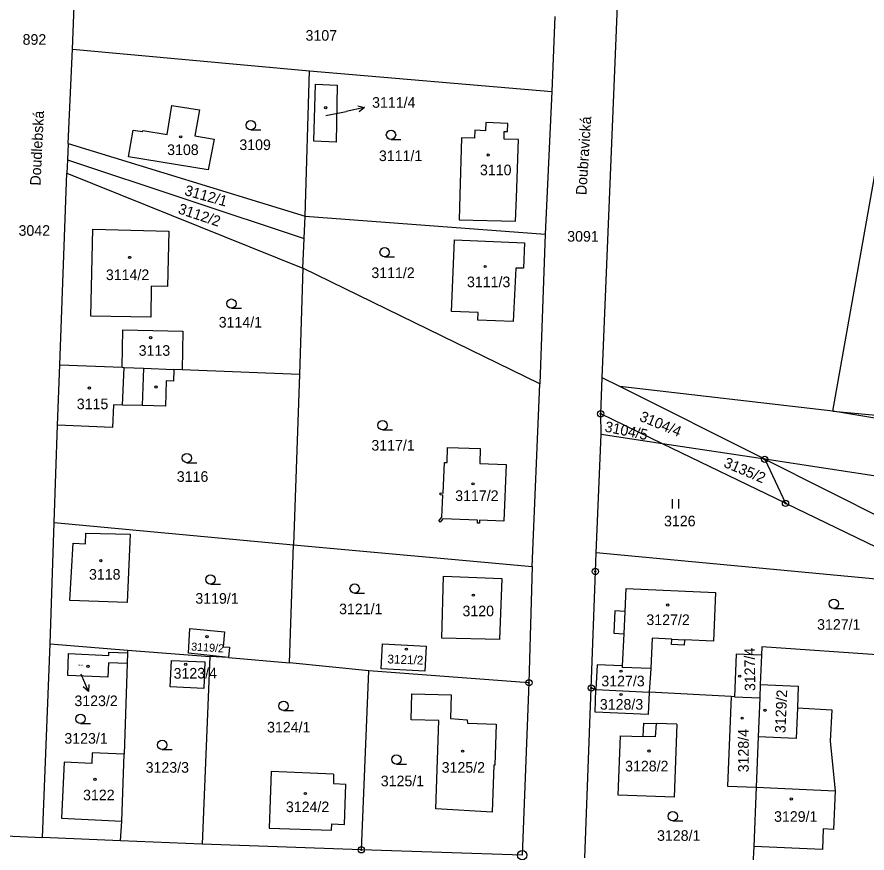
# Model space of a CAD drawing. Extents: x -755819 to -753140, y -1169796 to -1166000.
# Drawn here: x -754001.6 to -753865.3, y -1169236.7 to -1169102.6 of the extents above; entities that cross this region are included whole.
import ezdxf

# ---------------------------------------------------------------- set-up
doc = ezdxf.new("R2010")
doc.units = 0
for name, color, linetype in [('Vrstva 1', 7, 'Continuous'), ('Vrstva 15', 7, 'Continuous'), ('Vrstva 16', 7, 'Continuous'), ('Vrstva 17', 7, 'Continuous'), ('Vrstva 18', 7, 'Continuous'), ('Vrstva 19', 7, 'Continuous'), ('Vrstva 24', 7, 'Continuous'), ('Vrstva 25', 7, 'Continuous'), ('Vrstva 4', 7, 'Continuous'), ('Vrstva 6', 7, 'Continuous')]:
    doc.layers.add(name, color=color, linetype=linetype)

msp = doc.modelspace()

# ---------------------------------------------------------------- linework, layer by layer
at = {"layer": 'Vrstva 1'}
for p, q in [((-753907.74, -1169160.5), (-753904.09, -1169071.11)), ((-753992.71, -1169107.79), (-753992.25, -1169095.87)), ((-753915.34, -1169102.54), (-753915.85, -1169114.59)), ((-753993.44, -1169122.9), (-753992.71, -1169107.79)), ((-753992.71, -1169107.79), (-753954.71, -1169111.25)), ((-753955.4, -1169134.56), (-753954.71, -1169111.25)), ((-753954.71, -1169111.25), (-753915.85, -1169114.59)), ((-753954.03, -1169122.54), (-753953.77, -1169113.41)), ((-753953.77, -1169113.41), (-753950.29, -1169113.55)), ((-753950.29, -1169113.55), (-753950.45, -1169122.69)), ((-753915.85, -1169114.59), (-753916.93, -1169137.45)), ((-753977.55, -1169121.46), (-753976.79, -1169116.81)), ((-753976.79, -1169116.81), (-753972.34, -1169117.49)), ((-753972.34, -1169117.49), (-753973.1, -1169121.66)), ((-753926.44, -1169119.57), (-753926.48, -1169120.86)), ((-753922.91, -1169119.7), (-753926.44, -1169119.57)), ((-753922.96, -1169120.99), (-753922.91, -1169119.7)), ((-753983.74, -1169125.04), (-753983.01, -1169120.77)), ((-753983.01, -1169120.77), (-753981.5, -1169121.01)), ((-753981.5, -1169121.01), (-753981.47, -1169120.82)), ((-753981.47, -1169120.82), (-753977.55, -1169121.46)), ((-753928.2, -1169120.8), (-753928.24, -1169122.05)), ((-753926.48, -1169120.86), (-753928.2, -1169120.8)), ((-753923.51, -1169122.21), (-753923.46, -1169120.97)), ((-753923.46, -1169120.97), (-753922.96, -1169120.99)), ((-753993.44, -1169122.9), (-753993.54, -1169125.54)), ((-753993.44, -1169122.9), (-753955.4, -1169134.56)), ((-753973.1, -1169121.66), (-753970.02, -1169122.22)), ((-753970.02, -1169122.22), (-753970.99, -1169127.12)), ((-753950.45, -1169122.69), (-753954.03, -1169122.54)), ((-753930.32, -1169121.98), (-753930.59, -1169131.17)), ((-753928.24, -1169122.05), (-753930.32, -1169121.98)), ((-753921.19, -1169122.29), (-753923.51, -1169122.21)), ((-753921.53, -1169131.6), (-753921.19, -1169122.29)), ((-753993.54, -1169125.54), (-753993.63, -1169127.68)), ((-753993.54, -1169125.54), (-753955.56, -1169138.14)), ((-753970.99, -1169127.12), (-753983.74, -1169125.04)), ((-753994.75, -1169158.38), (-753993.63, -1169127.68)), ((-753993.63, -1169127.68), (-753955.78, -1169142.92)), ((-753930.59, -1169131.17), (-753930.71, -1169135.13)), ((-753921.67, -1169135.39), (-753921.53, -1169131.6)), ((-753955.56, -1169138.14), (-753955.4, -1169134.56)), ((-753955.4, -1169134.56), (-753916.93, -1169137.45)), ((-753930.71, -1169135.13), (-753921.67, -1169135.39)), ((-753989.78, -1169150.62), (-753989.45, -1169136.67)), ((-753989.45, -1169136.67), (-753977.28, -1169136.95)), ((-753977.28, -1169136.95), (-753977.49, -1169145.86)), ((-753916.93, -1169137.45), (-753917.77, -1169161.45)), ((-753955.78, -1169142.92), (-753955.56, -1169138.14)), ((-753931.96, -1169149.87), (-753931.43, -1169138.38)), ((-753931.43, -1169138.38), (-753920.2, -1169138.86)), ((-753920.2, -1169138.86), (-753920.37, -1169142.9)), ((-753955.78, -1169142.92), (-753956.34, -1169159.97)), ((-753917.77, -1169161.45), (-753955.78, -1169142.92)), ((-753921.64, -1169142.92), (-753922.02, -1169151.46)), ((-753920.37, -1169142.9), (-753921.64, -1169142.92)), ((-753980.09, -1169145.8), (-753980.17, -1169150.78)), ((-753977.49, -1169145.86), (-753980.09, -1169145.8)), ((-753927.68, -1169150.03), (-753931.96, -1169149.87)), ((-753927.72, -1169151.26), (-753927.68, -1169150.03)), ((-753980.17, -1169150.78), (-753989.78, -1169150.62)), ((-753922.02, -1169151.46), (-753927.72, -1169151.26)), ((-753984.77, -1169158.8), (-753984.67, -1169152.78)), ((-753984.67, -1169152.78), (-753975.04, -1169152.98)), ((-753975.04, -1169152.98), (-753975.15, -1169159.22)), ((-753995.13, -1169168.08), (-753994.75, -1169158.38)), ((-753994.75, -1169158.38), (-753984.77, -1169158.8)), ((-753984.77, -1169158.8), (-753984.45, -1169158.81)), ((-753984.45, -1169158.81), (-753981.37, -1169158.91)), ((-753981.37, -1169158.91), (-753976.47, -1169159.17)), ((-753976.47, -1169159.17), (-753976.53, -1169161.03)), ((-753975.15, -1169159.22), (-753976.47, -1169159.17)), ((-753956.34, -1169159.97), (-753975.15, -1169159.22)), ((-753977.69, -1169160.99), (-753977.84, -1169165.02)), ((-753976.53, -1169161.03), (-753977.69, -1169160.99)), ((-753956.34, -1169159.97), (-753957.27, -1169187.24)), ((-753907.99, -1169166.26), (-753907.74, -1169160.5)), ((-753919, -1169190.73), (-753917.77, -1169161.45)), ((-753986.18, -1169164.8), (-753986.3, -1169168.45)), ((-753984.69, -1169164.86), (-753986.18, -1169164.8)), ((-753981.57, -1169164.91), (-753984.69, -1169164.86)), ((-753977.84, -1169165.02), (-753981.57, -1169164.91)), ((-753907.9, -1169169.55), (-753907.99, -1169166.26)), ((-753995.69, -1169183.69), (-753995.13, -1169168.08)), ((-753986.3, -1169168.45), (-753995.13, -1169168.08)), ((-753908.74, -1169188.54), (-753907.9, -1169169.55)), ((-753898.1, -1169171.05), (-753907.9, -1169169.55)), ((-753932.65, -1169174.05), (-753932.56, -1169171.63)), ((-753932.56, -1169171.63), (-753927.36, -1169171.82)), ((-753927.36, -1169171.82), (-753927.4, -1169174.24)), ((-753878.36, -1169180.6), (-753898.1, -1169171.05)), ((-753881.69, -1169173.55), (-753898.1, -1169171.05)), ((-753933.29, -1169178.97), (-753933.06, -1169174.04)), ((-753933.06, -1169174.04), (-753932.65, -1169174.05)), ((-753927.4, -1169174.24), (-753923.18, -1169174.39)), ((-753923.18, -1169174.39), (-753923.54, -1169183.46)), ((-753881.69, -1169173.55), (-753878.36, -1169180.6)), ((-753881.69, -1169173.55), (-753843.91, -1169192.49)), ((-753933.75, -1169179.25), (-753933.73, -1169178.94)), ((-753933.3, -1169179.28), (-753933.75, -1169179.25)), ((-753933.73, -1169178.94), (-753933.29, -1169178.97)), ((-753933.46, -1169182.83), (-753933.3, -1169179.28)), ((-753878.36, -1169180.6), (-753850.67, -1169194)), ((-753933.98, -1169183.43), (-753933.46, -1169182.83)), ((-753996.32, -1169203.16), (-753995.69, -1169183.69)), ((-753995.69, -1169183.69), (-753957.27, -1169187.24)), ((-753933.75, -1169183.63), (-753933.98, -1169183.43)), ((-753933.3, -1169183.11), (-753933.75, -1169183.63)), ((-753927.74, -1169183.31), (-753933.3, -1169183.11)), ((-753927.76, -1169183.76), (-753927.74, -1169183.31)), ((-753927.45, -1169183.77), (-753927.76, -1169183.76)), ((-753927.43, -1169183.32), (-753927.45, -1169183.77)), ((-753923.54, -1169183.46), (-753927.43, -1169183.32)), ((-753990.64, -1169187.08), (-753990.62, -1169185.38)), ((-753990.62, -1169185.38), (-753983.51, -1169185.54)), ((-753983.51, -1169185.54), (-753983.95, -1169196.49)), ((-753993.15, -1169196.19), (-753992.63, -1169186.97)), ((-753992.63, -1169186.97), (-753990.64, -1169187.08)), ((-753957.93, -1169206.16), (-753957.27, -1169187.24)), ((-753957.27, -1169187.24), (-753919, -1169190.73)), ((-753908.85, -1169191.53), (-753908.74, -1169188.54)), ((-753850.67, -1169194), (-753908.74, -1169188.54)), ((-753919, -1169190.73), (-753919.52, -1169209.38)), ((-753933.48, -1169202.24), (-753933.2, -1169192.28)), ((-753933.2, -1169192.28), (-753923.87, -1169192.67)), ((-753909.52, -1169210.22), (-753908.85, -1169191.53)), ((-753923.87, -1169192.67), (-753924.23, -1169202.46)), ((-753903.96, -1169194.28), (-753904.14, -1169197.94)), ((-753903.96, -1169194.28), (-753889.6, -1169194.92)), ((-753889.6, -1169194.92), (-753889.93, -1169202.7)), ((-753983.95, -1169196.49), (-753993.15, -1169196.19)), ((-753905.74, -1169197.86), (-753905.91, -1169201.43)), ((-753904.14, -1169197.94), (-753905.74, -1169197.86)), ((-753974.13, -1169204.61), (-753973.92, -1169200.7)), ((-753973.92, -1169200.7), (-753968.33, -1169201.23)), ((-753968.33, -1169201.23), (-753968.55, -1169203.6)), ((-753905.91, -1169201.43), (-753904.31, -1169201.51)), ((-753904.31, -1169201.51), (-753904.56, -1169206.67)), ((-753997.54, -1169234.18), (-753996.32, -1169203.16)), ((-753996.32, -1169203.16), (-753983.91, -1169204.14)), ((-753943.22, -1169207.14), (-753943, -1169203.13)), ((-753943, -1169203.13), (-753935.98, -1169203.52)), ((-753924.23, -1169202.46), (-753933.48, -1169202.24)), ((-753899.73, -1169202.22), (-753899.95, -1169207.09)), ((-753896.59, -1169202.38), (-753899.73, -1169202.22)), ((-753896.63, -1169203.25), (-753896.59, -1169202.38)), ((-753894.6, -1169203.34), (-753896.63, -1169203.25)), ((-753894.56, -1169202.47), (-753894.6, -1169203.34)), ((-753889.93, -1169202.7), (-753894.56, -1169202.47)), ((-753993.46, -1169208.21), (-753993.4, -1169204.71)), ((-753993.4, -1169204.71), (-753986.92, -1169204.99)), ((-753986.92, -1169204.99), (-753986.89, -1169204.49)), ((-753986.89, -1169204.49), (-753983.93, -1169204.59)), ((-753983.93, -1169204.59), (-753983.98, -1169206.28)), ((-753983.91, -1169204.14), (-753983.93, -1169204.59)), ((-753983.91, -1169204.14), (-753970.7, -1169205.17)), ((-753967.7, -1169205.32), (-753974.13, -1169204.61)), ((-753968.55, -1169203.6), (-753967.54, -1169203.69)), ((-753967.54, -1169203.69), (-753967.7, -1169205.32)), ((-753935.98, -1169203.52), (-753936.2, -1169207.52)), ((-753886.27, -1169204.8), (-753886.54, -1169211.61)), ((-753882.21, -1169204.97), (-753886.27, -1169204.8)), ((-753882.15, -1169203.63), (-753882.21, -1169204.97)), ((-753854.36, -1169205.51), (-753882.15, -1169203.63)), ((-753986.95, -1169206.18), (-753987.07, -1169208.48)), ((-753983.98, -1169206.28), (-753986.95, -1169206.18)), ((-753977.07, -1169210.05), (-753976.84, -1169205.82)), ((-753976.84, -1169205.82), (-753971.48, -1169206.04)), ((-753970.7, -1169205.17), (-753971.94, -1169235.25)), ((-753971.48, -1169206.04), (-753971.65, -1169210.28)), ((-753967.7, -1169205.32), (-753970.7, -1169205.17)), ((-753967.7, -1169205.32), (-753957.93, -1169206.16)), ((-753945.2, -1169207.46), (-753957.93, -1169206.16)), ((-753882.21, -1169204.97), (-753882.4, -1169209.66)), ((-753983.98, -1169206.28), (-753984.46, -1169220.85)), ((-753946.39, -1169236.16), (-753945.2, -1169207.46)), ((-753919.52, -1169209.38), (-753945.2, -1169207.46)), ((-753936.2, -1169207.52), (-753943.22, -1169207.14)), ((-753908.58, -1169206.5), (-753908.77, -1169210.43)), ((-753904.56, -1169206.67), (-753908.58, -1169206.5)), ((-753904.56, -1169206.67), (-753904.58, -1169206.93)), ((-753899.95, -1169207.09), (-753904.58, -1169206.93)), ((-753899.95, -1169207.09), (-753900.21, -1169210.89)), ((-753987.07, -1169208.48), (-753993.46, -1169208.21)), ((-753971.65, -1169210.28), (-753977.07, -1169210.05)), ((-753919.52, -1169209.38), (-753920.58, -1169237.03)), ((-753910.56, -1169237.43), (-753909.52, -1169210.22)), ((-753908.77, -1169210.43), (-753909.52, -1169210.22)), ((-753882.4, -1169209.66), (-753882.49, -1169211.77)), ((-753882.4, -1169209.66), (-753876.3, -1169209.91)), ((-753876.3, -1169209.91), (-753876.44, -1169213.41)), ((-753938.39, -1169215.33), (-753938.3, -1169211.15)), ((-753938.3, -1169211.15), (-753932.01, -1169211.29)), ((-753932.01, -1169211.29), (-753932.09, -1169215.12)), ((-753908.9, -1169214.07), (-753908.77, -1169210.43)), ((-753908.77, -1169210.43), (-753900.21, -1169210.89)), ((-753900.21, -1169210.89), (-753900.37, -1169214.46)), ((-753887.09, -1169211.58), (-753900.21, -1169210.89)), ((-753887.09, -1169211.58), (-753887.67, -1169225.94)), ((-753886.54, -1169211.61), (-753887.09, -1169211.58)), ((-753886.54, -1169211.61), (-753882.49, -1169211.77)), ((-753882.49, -1169211.77), (-753882.74, -1169218.05)), ((-753900.37, -1169214.46), (-753908.9, -1169214.07)), ((-753876.44, -1169213.41), (-753876.64, -1169218.3)), ((-753876.44, -1169213.41), (-753870.9, -1169213.74)), ((-753870.9, -1169213.74), (-753871.2, -1169218.74)), ((-753933.96, -1169215.43), (-753938.39, -1169215.33)), ((-753934.46, -1169229.57), (-753933.96, -1169215.43)), ((-753932.09, -1169215.12), (-753929.41, -1169215.32)), ((-753929.41, -1169215.32), (-753929.38, -1169215.84)), ((-753929.38, -1169215.84), (-753924.76, -1169216)), ((-753924.76, -1169216), (-753924.99, -1169222.6)), ((-753901.18, -1169218), (-753901.1, -1169215.85)), ((-753901.1, -1169215.85), (-753899.12, -1169215.92)), ((-753895.81, -1169216.03), (-753899.12, -1169215.92)), ((-753895.81, -1169216.03), (-753896.23, -1169227.73)), ((-753905.18, -1169227.41), (-753904.84, -1169217.87)), ((-753904.84, -1169217.87), (-753901.18, -1169218)), ((-753882.74, -1169218.05), (-753883.07, -1169226.12)), ((-753876.64, -1169218.3), (-753882.74, -1169218.05)), ((-753871.2, -1169218.74), (-753870.38, -1169226.71)), ((-753989.57, -1169220.62), (-753989.65, -1169222.32)), ((-753984.46, -1169220.85), (-753989.57, -1169220.62)), ((-753984.83, -1169231.56), (-753984.46, -1169220.85)), ((-753994.08, -1169222.12), (-753994.49, -1169231.11)), ((-753989.65, -1169222.32), (-753994.08, -1169222.12)), ((-753960.88, -1169223.63), (-753961.21, -1169232.67)), ((-753950.84, -1169224.03), (-753960.88, -1169223.63)), ((-753925.17, -1169222.6), (-753925.43, -1169230.11)), ((-753924.99, -1169222.6), (-753925.17, -1169222.6)), ((-753950.84, -1169224.03), (-753950.89, -1169225.54)), ((-753950.89, -1169225.54), (-753948.88, -1169225.62)), ((-753949.11, -1169232.08), (-753948.88, -1169225.62)), ((-753887.67, -1169225.94), (-753883.07, -1169226.12)), ((-753883.07, -1169226.12), (-753883.45, -1169235.64)), ((-753896.23, -1169227.73), (-753905.18, -1169227.41)), ((-753870.38, -1169226.71), (-753870.64, -1169232.89)), ((-753925.43, -1169230.11), (-753934.46, -1169229.57)), ((-753994.49, -1169231.11), (-753984.83, -1169231.56)), ((-753985.03, -1169234.71), (-753984.83, -1169231.56)), ((-753951.16, -1169233.03), (-753951.12, -1169232.02)), ((-753951.12, -1169232.02), (-753949.11, -1169232.08)), ((-753961.21, -1169232.67), (-753951.16, -1169233.03)), ((-753872.3, -1169232.82), (-753872.42, -1169236.1)), ((-753870.64, -1169232.89), (-753872.3, -1169232.82)), ((-754007.55, -1169233.71), (-753997.54, -1169234.18)), ((-753985.03, -1169234.71), (-753997.54, -1169234.18)), ((-753971.94, -1169235.25), (-753985.03, -1169234.71)), ((-753946.39, -1169236.16), (-753971.94, -1169235.25)), ((-753920.58, -1169237.03), (-753946.39, -1169236.16)), ((-753883.45, -1169235.64), (-753883.57, -1169238.61)), ((-753872.42, -1169236.1), (-753883.45, -1169235.64))]:
    msp.add_line(p, q, dxfattribs=at)
at = {"layer": 'Vrstva 16'}
for p, q in [((-753945.87, -1169117.15), (-753948.81, -1169117.76)), ((-753952.1, -1169118.44), (-753948.81, -1169117.76)), ((-753990.16, -1169210.78), (-753991.32, -1169208.01))]:
    msp.add_line(p, q, dxfattribs=at)
for points in [[(-753946.95, -1169116.87), (-753945.87, -1169117.15), (-753946.75, -1169117.84)], [(-753990.09, -1169209.66), (-753990.16, -1169210.78), (-753991.01, -1169210.05)]]:
    msp.add_lwpolyline(points, dxfattribs=at)
at = {"layer": 'Vrstva 24'}
for centre, radius in [((-753907.99, -1169166.26), 0.5), ((-753907.99, -1169166.26), 0.1), ((-753881.69, -1169173.55), 0.5), ((-753881.69, -1169173.55), 0.1), ((-753878.36, -1169180.6), 0.5), ((-753878.36, -1169180.6), 0.1), ((-753908.85, -1169191.53), 0.5), ((-753908.85, -1169191.53), 0.1), ((-753919.52, -1169209.38), 0.5), ((-753919.52, -1169209.38), 0.1), ((-753909.52, -1169210.22), 0.5), ((-753909.52, -1169210.22), 0.1), ((-753946.39, -1169236.16), 0.5), ((-753946.39, -1169236.16), 0.1), ((-753920.58, -1169237.03), 0.75)]:
    msp.add_circle(centre, radius, dxfattribs=at)
at = {"layer": 'Vrstva 25'}
for p, q in [((-753964.14, -1169120.73), (-753962.54, -1169120.73)), ((-753941.64, -1169122.27), (-753940.04, -1169122.27)), ((-753942.66, -1169141.09), (-753941.06, -1169141.09)), ((-753967.23, -1169149.34), (-753965.63, -1169149.34)), ((-753943, -1169168.83), (-753941.4, -1169168.83)), ((-753974.39, -1169174.09), (-753972.79, -1169174.09)), ((-753896.49, -1169181.42), (-753896.49, -1169179.92)), ((-753895.49, -1169181.42), (-753895.49, -1169179.92)), ((-753970.61, -1169193.57), (-753969.01, -1169193.57)), ((-753947.47, -1169195.01), (-753945.87, -1169195.01)), ((-753870.6, -1169197.45), (-753869, -1169197.45)), ((-753958.87, -1169213.83), (-753957.27, -1169213.83)), ((-753991.45, -1169215.92), (-753989.85, -1169215.92)), ((-753978.33, -1169220.1), (-753976.73, -1169220.1)), ((-753940.78, -1169222.43), (-753939.18, -1169222.43)), ((-753896.44, -1169231.52), (-753894.84, -1169231.52))]:
    msp.add_line(p, q, dxfattribs=at)
for centre, radius in [((-753952.11, -1169117.18), 0.175), ((-753964.14, -1169119.98), 0.75), ((-753941.64, -1169121.52), 0.75), ((-753975.38, -1169121.85), 0.175), ((-753926.06, -1169124.76), 0.175), ((-753942.66, -1169140.34), 0.75), ((-753983.57, -1169141.18), 0.175), ((-753926.54, -1169142.63), 0.175), ((-753967.23, -1169148.59), 0.75), ((-753980.2, -1169154.03), 0.175), ((-753990.03, -1169162.12), 0.175), ((-753979.34, -1169161.96), 0.175), ((-753943, -1169168.08), 0.75), ((-753974.39, -1169173.34), 0.75), ((-753928.48, -1169177.48), 0.175), ((-753988.19, -1169189.79), 0.175), ((-753970.61, -1169192.82), 0.75), ((-753947.47, -1169194.26), 0.75), ((-753928.43, -1169195.34), 0.175), ((-753870.6, -1169196.7), 0.75), ((-753897.25, -1169196.92), 0.175), ((-753971.15, -1169201.98), 0.175), ((-753939.18, -1169203.98), 0.175), ((-753990.25, -1169206.75), 0.175), ((-753974.57, -1169206.41), 0.175), ((-753904.73, -1169207.51), 0.175), ((-753885.7, -1169208.31), 0.175), ((-753904.73, -1169211.25), 0.175), ((-753958.87, -1169213.08), 0.75), ((-753881.63, -1169213.78), 0.175), ((-753991.45, -1169215.17), 0.75), ((-753885.31, -1169215.06), 0.175), ((-753978.33, -1169219.35), 0.75), ((-753940.78, -1169221.68), 0.75), ((-753930.15, -1169220.34), 0.175), ((-753900.26, -1169220.32), 0.175), ((-753989.13, -1169224.85), 0.175), ((-753955.38, -1169227.13), 0.175), ((-753877.42, -1169228.01), 0.175), ((-753896.44, -1169230.77), 0.75)]:
    msp.add_circle(centre, radius, dxfattribs=at)
at = {"layer": 'Vrstva 4'}
for p, q in [((-753870.76, -1169165.82), (-753859.55, -1169102.65)), ((-753984.69, -1169164.86), (-753984.45, -1169158.81)), ((-753981.37, -1169158.91), (-753981.57, -1169164.91)), ((-753773.57, -1169181.98), (-753870.76, -1169165.82)), ((-753771.89, -1169190.32), (-753881.69, -1169173.55)), ((-753904.14, -1169197.94), (-753904.31, -1169201.51)), ((-753896.59, -1169202.38), (-753894.56, -1169202.47)), ((-753899.12, -1169215.92), (-753899.24, -1169218.07)), ((-753899.24, -1169218.07), (-753901.18, -1169218)), ((-753883.07, -1169226.12), (-753870.38, -1169226.71))]:
    msp.add_line(p, q, dxfattribs=at)
at = {"layer": 'Vrstva 6'}
for p, q in [((-753904.95, -1169161.9), (-753907.74, -1169160.5)), ((-753881.69, -1169173.55), (-753904.95, -1169161.9)), ((-753870.76, -1169165.82), (-753904.95, -1169161.9)), ((-753898.1, -1169171.05), (-753907.99, -1169166.26)), ((-753870.76, -1169165.82), (-753827.93, -1169169.78))]:
    msp.add_line(p, q, dxfattribs=at)

# ---------------------------------------------------------------- texts
at = {"layer": 'Vrstva 15'}
for s, rotation, p in [('Doudlebská', 87.3188, (-753997.87, -1169129.69)), ('Doubravická', 86.402, (-753910.3, -1169131.23))]:
    msp.add_text(s, height=1.7, rotation=rotation, dxfattribs=at).set_placement(p)
at = {"layer": 'Vrstva 16'}
for s, p in [('3111/4', (-753944.67, -1169117.18)), ('3123/2', (-753992.43, -1169213.12))]:
    msp.add_text(s, height=1.7, dxfattribs=at).set_placement(p)
at = {"layer": 'Vrstva 17'}
msp.add_text('892', height=1.7, dxfattribs=at).set_placement((-754000.74, -1169107.08))
at = {"layer": 'Vrstva 18'}
for s, p in [('3107', (-753955.35, -1169106.43)), ('3109', (-753965.97, -1169123.96)), ('3111/1', (-753943.58, -1169125.73)), ('3042', (-754001.39, -1169137.71)), ('3091', (-753913.37, -1169138.65)), ('3111/2', (-753944.79, -1169144.49)), ('3114/1', (-753969.28, -1169152.42)), ('3117/1', (-753944.79, -1169172.15)), ('3116', (-753976, -1169177.16)), ('3126', (-753897.84, -1169184.29)), ('3119/1', (-753973.03, -1169196.7)), ('3121/1', (-753949.97, -1169198.39)), ('3127/1', (-753873.28, -1169200.88)), ('3124/1', (-753961.52, -1169217.35)), ('3123/1', (-753994.04, -1169219.14)), ('3123/3', (-753981, -1169223.8)), ('3125/1', (-753943.28, -1169225.97)), ('3128/1', (-753898.96, -1169234.72))]:
    msp.add_text(s, height=1.7, dxfattribs=at).set_placement(p)
for s, rotation, p in [('3112/1', 344.3476, (-753974.88, -1169131.16)), ('3112/2', 341.5401, (-753975.93, -1169134.08)), ('3104/4', 337.4721, (-753901.92, -1169167.32)), ('3104/5', 348.3583, (-753907.46, -1169169.08)), ('3135/2', 336.9565, (-753888.4, -1169174.71))]:
    msp.add_text(s, height=1.7, rotation=rotation, dxfattribs=at).set_placement(p)
at = {"layer": 'Vrstva 19'}
for s, height, p in [('3111/4', 0.1, (-753952.29, -1169118.44)), ('3108', 1.7, (-753977.55, -1169124.76)), ('3110', 1.7, (-753927.37, -1169128)), ('3114/2', 1.7, (-753987.38, -1169144.81)), ('3111/3', 1.7, (-753929.45, -1169145.95)), ('3113', 1.7, (-753982.12, -1169156.95)), ('3115', 1.7, (-753992.04, -1169165.51)), ('3117/2', 1.7, (-753931.34, -1169180.23)), ('3118', 1.7, (-753990.09, -1169192.84)), ('3120', 1.7, (-753930.17, -1169198.71)), ('3127/2', 1.7, (-753900.67, -1169200.12)), ('3123/2', 0.2, (-753991.85, -1169206.67)), ('3127/3', 1.7, (-753907.9, -1169209.95)), ('3128/3', 1.7, (-753908.14, -1169213.69)), ('3125/2', 1.7, (-753933.51, -1169223.8)), ('3128/2', 1.7, (-753904.08, -1169223.59)), ('3122', 1.7, (-753991.04, -1169228.22)), ('3124/2', 1.7, (-753958.5, -1169230.12)), ('3129/1', 1.7, (-753880.19, -1169231.67))]:
    msp.add_text(s, height=height, dxfattribs=at).set_placement(p)
for s, height, rotation, p in [('3119/2', 1.29, 356.4943, (-753973.73, -1169204.2)), ('3127/4', 1.7, 90.7565, (-753883.19, -1169210.7)), ('3121/2', 1.41, 357.9267, (-753942.24, -1169206.26)), ('3123/4', 1.7, 0.5157, (-753976.51, -1169208.73)), ('3129/2', 1.7, 87.548, (-753878.37, -1169217.47)), ('3128/4', 1.7, 90.0117, (-753884.25, -1169223.74))]:
    msp.add_text(s, height=height, rotation=rotation, dxfattribs=at).set_placement(p)

doc.saveas('drawing.dxf')
